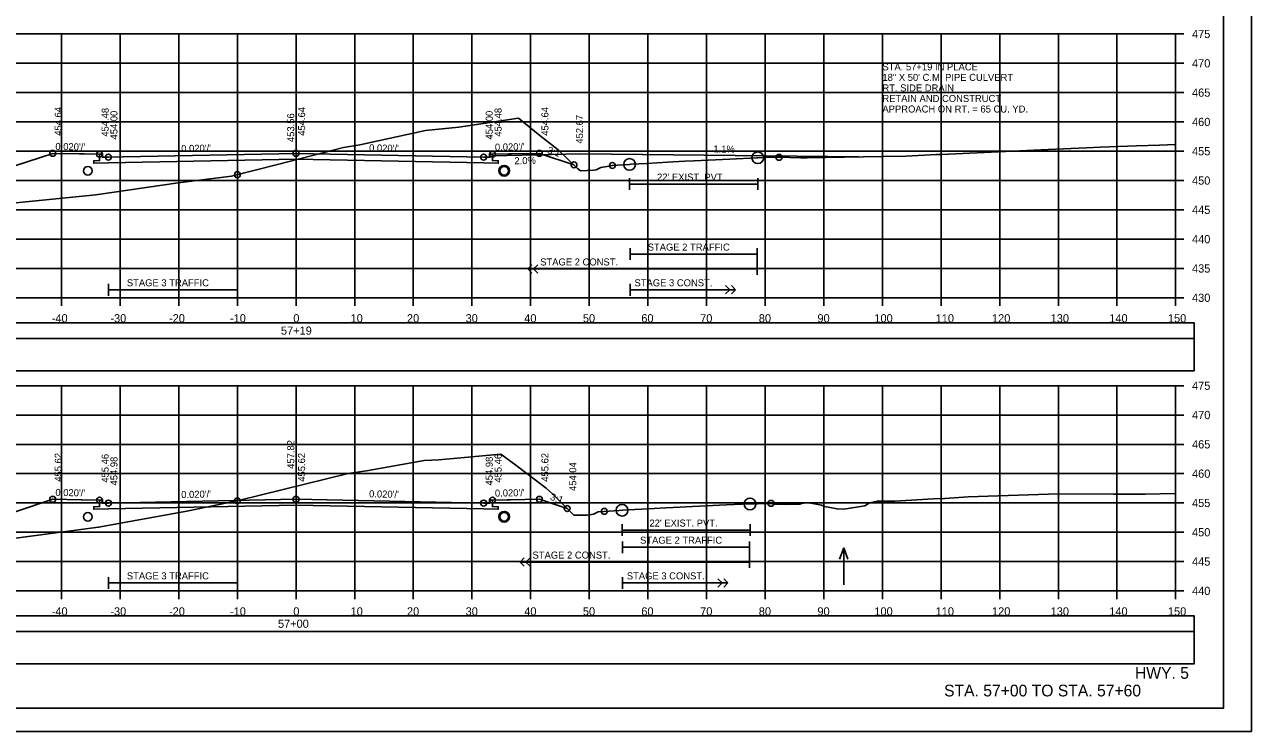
# Model space of a CAD drawing. Extents: x 1371057 to 1372761, y 380005 to 390517.
# Drawn here: x 1371514.6 to 1371723.8, y 384058.5 to 384179.1 of the extents above; entities that cross this region are included whole.
import ezdxf

# ---------------------------------------------------------------- set-up
doc = ezdxf.new("R2010")
doc.units = 0
for name, color, linetype in [('R_Alt Surface', 7, 'Continuous'), ('R_Axis', 7, 'Continuous'), ('R_Axis Annot', 7, 'Continuous'), ('R_Border', 7, 'Continuous'), ('R_Detour', 7, 'Continuous'), ('R_Dimension', 7, 'Continuous'), ('R_Draft', 7, 'Continuous'), ('R_Drive', 7, 'Continuous'), ('R_Exist Surface', 7, 'Continuous'), ('R_Fin Surface', 7, 'Continuous'), ('R_Grid', 7, 'Continuous'), ('R_No Plot', 7, 'Continuous'), ('R_Striping', 7, 'Continuous'), ('R_Water', 7, 'Continuous'), ('R_Water Annot', 7, 'Continuous'), ('R_Xsect Elev', 7, 'Continuous'), ('R_Xsect Slope', 7, 'Continuous')]:
    doc.layers.add(name, color=color, linetype=linetype)

msp = doc.modelspace()

# ---------------------------------------------------------------- linework, layer by layer
at = {"layer": 'R_Alt Surface'}
for points in [[(1371594.37, 384156.96), (1371594.37, 384155.88), (1371595.37, 384155.86), (1371595.37, 384155.43), (1371592.87, 384155.48), (1371560.87, 384156.12), (1371528.87, 384155.48), (1371526.37, 384155.43), (1371526.37, 384155.86), (1371527.37, 384155.88), (1371527.37, 384156.96)], [(1371617.75, 384152.87), (1371617.75, 384150.87)], [(1371639.62, 384152.87), (1371639.62, 384150.87)], [(1371617.75, 384151.87), (1371639.62, 384151.87)], [(1371594.37, 384097.94), (1371594.37, 384096.86), (1371595.37, 384096.84), (1371595.37, 384096.41), (1371592.87, 384096.46), (1371560.87, 384097.1), (1371528.87, 384096.46), (1371526.37, 384096.41), (1371526.37, 384096.84), (1371527.37, 384096.86), (1371527.37, 384097.94)], [(1371616.47, 384093.85), (1371616.47, 384091.85)], [(1371616.47, 384092.85), (1371638.29, 384092.85)], [(1371638.29, 384093.85), (1371638.29, 384091.85)]]:
    msp.add_lwpolyline(points, dxfattribs=at)
at = {"layer": 'R_Axis'}
for p, q in [((1371710.87, 384132.48), (1371710.87, 384177.48)), ((1371712.27, 384177.48), (1371710.87, 384177.48)), ((1371712.27, 384172.48), (1371710.87, 384172.48)), ((1371712.27, 384167.48), (1371710.87, 384167.48)), ((1371712.27, 384162.48), (1371710.87, 384162.48)), ((1371712.27, 384157.48), (1371710.87, 384157.48)), ((1371712.27, 384152.48), (1371710.87, 384152.48)), ((1371712.27, 384147.48), (1371710.87, 384147.48)), ((1371712.27, 384142.48), (1371710.87, 384142.48)), ((1371712.27, 384137.48), (1371710.87, 384137.48)), ((1371410.87, 384132.48), (1371710.87, 384132.48)), ((1371520.87, 384131.08), (1371520.87, 384132.48)), ((1371530.87, 384131.08), (1371530.87, 384132.48)), ((1371540.87, 384131.08), (1371540.87, 384132.48)), ((1371550.87, 384131.08), (1371550.87, 384132.48)), ((1371560.87, 384131.08), (1371560.87, 384132.48)), ((1371570.87, 384131.08), (1371570.87, 384132.48)), ((1371580.87, 384131.08), (1371580.87, 384132.48)), ((1371590.87, 384131.08), (1371590.87, 384132.48)), ((1371600.87, 384131.08), (1371600.87, 384132.48)), ((1371610.87, 384131.08), (1371610.87, 384132.48)), ((1371620.87, 384131.08), (1371620.87, 384132.48)), ((1371630.87, 384131.08), (1371630.87, 384132.48)), ((1371640.87, 384131.08), (1371640.87, 384132.48)), ((1371650.87, 384131.08), (1371650.87, 384132.48)), ((1371660.87, 384131.08), (1371660.87, 384132.48)), ((1371670.87, 384131.08), (1371670.87, 384132.48)), ((1371680.87, 384131.08), (1371680.87, 384132.48)), ((1371690.87, 384131.08), (1371690.87, 384132.48)), ((1371700.87, 384131.08), (1371700.87, 384132.48)), ((1371710.87, 384131.08), (1371710.87, 384132.48)), ((1371712.27, 384132.48), (1371710.87, 384132.48)), ((1371710.87, 384082.48), (1371710.87, 384117.48)), ((1371712.27, 384117.48), (1371710.87, 384117.48)), ((1371712.27, 384112.48), (1371710.87, 384112.48)), ((1371712.27, 384107.48), (1371710.87, 384107.48)), ((1371712.27, 384102.48), (1371710.87, 384102.48)), ((1371712.27, 384097.48), (1371710.87, 384097.48)), ((1371712.27, 384092.48), (1371710.87, 384092.48)), ((1371712.27, 384087.48), (1371710.87, 384087.48)), ((1371410.87, 384082.48), (1371710.87, 384082.48)), ((1371520.87, 384081.08), (1371520.87, 384082.48)), ((1371530.87, 384081.08), (1371530.87, 384082.48)), ((1371540.87, 384081.08), (1371540.87, 384082.48)), ((1371550.87, 384081.08), (1371550.87, 384082.48)), ((1371560.87, 384081.08), (1371560.87, 384082.48)), ((1371570.87, 384081.08), (1371570.87, 384082.48)), ((1371580.87, 384081.08), (1371580.87, 384082.48)), ((1371590.87, 384081.08), (1371590.87, 384082.48)), ((1371600.87, 384081.08), (1371600.87, 384082.48)), ((1371610.87, 384081.08), (1371610.87, 384082.48)), ((1371620.87, 384081.08), (1371620.87, 384082.48)), ((1371630.87, 384081.08), (1371630.87, 384082.48)), ((1371640.87, 384081.08), (1371640.87, 384082.48)), ((1371650.87, 384081.08), (1371650.87, 384082.48)), ((1371660.87, 384081.08), (1371660.87, 384082.48)), ((1371670.87, 384081.08), (1371670.87, 384082.48)), ((1371680.87, 384081.08), (1371680.87, 384082.48)), ((1371690.87, 384081.08), (1371690.87, 384082.48)), ((1371700.87, 384081.08), (1371700.87, 384082.48)), ((1371710.87, 384081.08), (1371710.87, 384082.48)), ((1371712.27, 384082.48), (1371710.87, 384082.48))]:
    msp.add_line(p, q, dxfattribs=at)
at = {"layer": 'R_Border'}
for q in [(1371719.05, 384267.94), (1371402.87, 384062.48)]:
    msp.add_line((1371719.05, 384062.48), q, dxfattribs=at)
at = {"layer": 'R_Detour'}
for points in [[(1371407.72, 384125.53), (1371714.03, 384125.53), (1371714.03, 384128.23), (1371407.72, 384128.23)], [(1371407.72, 384075.53), (1371714.03, 384075.53), (1371714.03, 384078.23), (1371407.72, 384078.23)]]:
    msp.add_lwpolyline(points, close=True, dxfattribs=at)
at = {"layer": 'R_Dimension'}
for points in [[(1371407.72, 384120.01), (1371714.03, 384120.01), (1371714.03, 384125.53), (1371407.72, 384125.53)], [(1371407.72, 384070.01), (1371714.03, 384070.01), (1371714.03, 384075.53), (1371407.72, 384075.53)]]:
    msp.add_lwpolyline(points, close=True, dxfattribs=at)
at = {"layer": 'R_Drive'}
for p, q in [((1371593.87, 384156.46), (1371594.37, 384156.71)), ((1371594.37, 384156.71), (1371609.37, 384157.01)), ((1371609.37, 384157.01), (1371656.87, 384156.5))]:
    msp.add_line(p, q, dxfattribs=at)
at = {"layer": 'R_Exist Surface'}
for points in [[(1371506.8, 384148.05), (1371526.72, 384150.04), (1371540.78, 384152.1), (1371549.85, 384153.22), (1371557.69, 384155.23), (1371568.96, 384158.09), (1371571.75, 384158.57), (1371582.96, 384161.02), (1371588.64, 384161.61), (1371598.8, 384163.14), (1371602.43, 384160.17), (1371605.58, 384157.72), (1371608.88, 384154.56), (1371609.36, 384154.13), (1371611.64, 384154.27), (1371612.08, 384154.31), (1371612.39, 384154.46), (1371612.87, 384154.73), (1371613.89, 384154.87), (1371614.82, 384155.05), (1371615.69, 384155.1), (1371617.75, 384155.23), (1371617.94, 384155.25), (1371620.7, 384155.41), (1371624.22, 384155.62), (1371627.18, 384155.77), (1371628.71, 384155.84), (1371628.71, 384155.84), (1371634.85, 384156.15), (1371639.48, 384156.36), (1371639.62, 384156.37), (1371641.03, 384156.39), (1371643.23, 384156.44), (1371646.88, 384156.35), (1371648.04, 384156.35), (1371660.85, 384156.58), (1371664.91, 384156.64), (1371670.1, 384156.9), (1371670.93, 384156.91), (1371689.11, 384157.77), (1371695.68, 384158.08), (1371698, 384158.19), (1371704.22, 384158.42), (1371708.11, 384158.54), (1371710.87, 384158.6)], [(1371502.88, 384090.13), (1371515.17, 384091.76), (1371527.21, 384093.34), (1371542.25, 384096.09), (1371547.76, 384097.2), (1371551.31, 384097.94), (1371569.74, 384102.49), (1371572.88, 384102.97), (1371582.7, 384104.72), (1371585.21, 384104.86), (1371595.82, 384105.82), (1371598.34, 384103.9), (1371603.55, 384099.98), (1371604.67, 384098.97), (1371608.22, 384095.41), (1371608.77, 384095.4), (1371610.51, 384095.41), (1371611.62, 384095.59), (1371612.4, 384095.96), (1371613.44, 384096.05), (1371615.96, 384096.21), (1371616.47, 384096.24), (1371621.95, 384096.54), (1371623.91, 384096.65), (1371626.37, 384096.77), (1371627.33, 384096.81), (1371627.33, 384096.81), (1371630.81, 384096.98), (1371634.25, 384097.14), (1371638.29, 384097.31), (1371639.57, 384097.34), (1371641.87, 384097.41), (1371642.32, 384097.3), (1371644.27, 384097.21), (1371645.65, 384097.29), (1371646.78, 384097.29), (1371646.91, 384097.35), (1371647.19, 384097.41), (1371647.76, 384097.49), (1371648.33, 384097.5), (1371650.5, 384097.09), (1371650.99, 384096.87), (1371653.14, 384096.47), (1371654.27, 384096.43), (1371657.89, 384097.01), (1371658.66, 384097.51), (1371660.01, 384097.79), (1371663, 384097.79), (1371669.56, 384098.18), (1371671.49, 384098.26), (1371675.49, 384098.5), (1371690.9, 384099.02), (1371700.21, 384098.99), (1371705.68, 384098.99), (1371710.87, 384099.1)]]:
    msp.add_lwpolyline(points, dxfattribs=at)
at = {"layer": 'R_Fin Surface'}
for points in [[(1371512.94, 384154.97), (1371519.37, 384157.12), (1371523.9, 384157.03), (1371524.37, 384157.02), (1371524.8, 384157.01), (1371527.37, 384156.96), (1371527.65, 384156.96), (1371527.87, 384156.96), (1371527.87, 384156.76), (1371527.88, 384156.46), (1371528.76, 384156.47), (1371528.87, 384156.48), (1371531.39, 384156.53), (1371560.87, 384157.12), (1371560.88, 384157.12), (1371592.87, 384156.48), (1371592.91, 384156.48), (1371593.87, 384156.46), (1371593.87, 384156.78), (1371593.87, 384156.96), (1371594.07, 384156.96), (1371594.37, 384156.96), (1371597.18, 384157.01), (1371597.37, 384157.02), (1371597.58, 384157.02), (1371602.37, 384157.12), (1371608.27, 384155.15)], [(1371490.76, 384088.56), (1371503.27, 384092.73), (1371506.51, 384093.81), (1371519.37, 384098.1), (1371524.21, 384098), (1371524.37, 384098), (1371527.37, 384097.94), (1371527.57, 384097.94), (1371527.87, 384097.94), (1371527.88, 384097.44), (1371528.85, 384097.46), (1371528.87, 384097.46), (1371560.87, 384098.1), (1371590.06, 384097.51), (1371592.87, 384097.46), (1371593.87, 384097.44), (1371593.87, 384097.94), (1371594.1, 384097.94), (1371594.37, 384097.94), (1371596.9, 384097.99), (1371597.37, 384098), (1371602.37, 384098.1), (1371604.72, 384097.31), (1371607.11, 384096.52)]]:
    msp.add_lwpolyline(points, dxfattribs=at)
at = {"layer": 'R_Grid'}
for p, q in [((1371410.87, 384177.48), (1371710.87, 384177.48)), ((1371520.87, 384132.48), (1371520.87, 384177.48)), ((1371530.87, 384132.48), (1371530.87, 384177.48)), ((1371540.87, 384132.48), (1371540.87, 384177.48)), ((1371550.87, 384132.48), (1371550.87, 384177.48)), ((1371560.87, 384132.48), (1371560.87, 384177.48)), ((1371570.87, 384132.48), (1371570.87, 384177.48)), ((1371580.87, 384132.48), (1371580.87, 384177.48)), ((1371590.87, 384132.48), (1371590.87, 384177.48)), ((1371600.87, 384132.48), (1371600.87, 384177.48)), ((1371610.87, 384132.48), (1371610.87, 384177.48)), ((1371620.87, 384132.48), (1371620.87, 384177.48)), ((1371630.87, 384132.48), (1371630.87, 384177.48)), ((1371640.87, 384132.48), (1371640.87, 384177.48)), ((1371650.87, 384132.48), (1371650.87, 384177.48)), ((1371660.87, 384132.48), (1371660.87, 384177.48)), ((1371670.87, 384132.48), (1371670.87, 384177.48)), ((1371680.87, 384132.48), (1371680.87, 384177.48)), ((1371690.87, 384132.48), (1371690.87, 384177.48)), ((1371700.87, 384132.48), (1371700.87, 384177.48)), ((1371710.87, 384132.48), (1371710.87, 384177.48)), ((1371410.87, 384172.48), (1371710.87, 384172.48)), ((1371410.87, 384167.48), (1371710.87, 384167.48)), ((1371410.87, 384162.48), (1371710.87, 384162.48)), ((1371410.87, 384157.48), (1371710.87, 384157.48)), ((1371410.87, 384152.48), (1371710.87, 384152.48)), ((1371410.87, 384147.48), (1371710.87, 384147.48)), ((1371410.87, 384142.48), (1371710.87, 384142.48)), ((1371410.87, 384137.48), (1371710.87, 384137.48)), ((1371410.87, 384132.48), (1371710.87, 384132.48)), ((1371410.87, 384117.48), (1371710.87, 384117.48)), ((1371520.87, 384082.48), (1371520.87, 384117.48)), ((1371530.87, 384082.48), (1371530.87, 384117.48)), ((1371540.87, 384082.48), (1371540.87, 384117.48)), ((1371550.87, 384082.48), (1371550.87, 384117.48)), ((1371560.87, 384082.48), (1371560.87, 384117.48)), ((1371570.87, 384082.48), (1371570.87, 384117.48)), ((1371580.87, 384082.48), (1371580.87, 384117.48)), ((1371590.87, 384082.48), (1371590.87, 384117.48)), ((1371600.87, 384082.48), (1371600.87, 384117.48)), ((1371610.87, 384082.48), (1371610.87, 384117.48)), ((1371620.87, 384082.48), (1371620.87, 384117.48)), ((1371630.87, 384082.48), (1371630.87, 384117.48)), ((1371640.87, 384082.48), (1371640.87, 384117.48)), ((1371650.87, 384082.48), (1371650.87, 384117.48)), ((1371660.87, 384082.48), (1371660.87, 384117.48)), ((1371670.87, 384082.48), (1371670.87, 384117.48)), ((1371680.87, 384082.48), (1371680.87, 384117.48)), ((1371690.87, 384082.48), (1371690.87, 384117.48)), ((1371700.87, 384082.48), (1371700.87, 384117.48)), ((1371710.87, 384082.48), (1371710.87, 384117.48)), ((1371410.87, 384112.48), (1371710.87, 384112.48)), ((1371410.87, 384107.48), (1371710.87, 384107.48)), ((1371410.87, 384102.48), (1371710.87, 384102.48)), ((1371410.87, 384097.48), (1371710.87, 384097.48)), ((1371410.87, 384092.48), (1371710.87, 384092.48)), ((1371410.87, 384087.48), (1371710.87, 384087.48)), ((1371410.87, 384082.48), (1371710.87, 384082.48))]:
    msp.add_line(p, q, dxfattribs=at)
at = {"layer": 'R_No Plot'}
msp.add_line((1371390.47, 384058.5), (1371723.8, 384058.5), dxfattribs=at)
for points in [[(1371390.46, 384271.84), (1371723.8, 384271.84), (1371723.8, 384058.5), (1371390.46, 384058.5)], [(1371636.79, 384267.94), (1371656.41, 384267.94), (1371656.41, 384258.06), (1371672.52, 384258.06), (1371695.72, 384258.06), (1371695.84, 384229.9), (1371719.05, 384229.9), (1371719.05, 384062.48), (1371402.87, 384062.48), (1371402.87, 384267.94)]]:
    msp.add_lwpolyline(points, close=True, dxfattribs=at)
for centre, radius in [((1371519.37, 384157.12), 0.5), ((1371527.37, 384156.96), 0.5), ((1371560.87, 384157.12), 0.5), ((1371594.37, 384156.96), 0.5), ((1371602.37, 384157.12), 0.5), ((1371639.62, 384156.37), 1), ((1371528.87, 384156.48), 0.5), ((1371592.87, 384156.48), 0.5), ((1371596.37, 384154.15), 0.917), ((1371608.27, 384155.15), 0.5), ((1371614.82, 384155.05), 0.5), ((1371617.75, 384155.23), 1), ((1371643.23, 384156.44), 0.5), ((1371550.87, 384153.48), 0.5), ((1371519.37, 384098.1), 0.5), ((1371560.87, 384098.1), 0.5), ((1371602.37, 384098.1), 0.5), ((1371527.37, 384097.94), 0.5), ((1371528.87, 384097.46), 0.5), ((1371550.87, 384097.85), 0.5), ((1371592.87, 384097.46), 0.5), ((1371594.37, 384097.94), 0.5), ((1371607.11, 384096.52), 0.5), ((1371613.44, 384096.05), 0.5), ((1371616.47, 384096.24), 1), ((1371638.29, 384097.31), 1), ((1371641.87, 384097.41), 0.5), ((1371596.37, 384095.13), 0.917)]:
    msp.add_circle(centre, radius, dxfattribs=at)
at = {"layer": 'R_Striping'}
for p, q in [((1371617.87, 384140.93), (1371617.87, 384138.93)), ((1371639.5, 384140.93), (1371639.5, 384136.39)), ((1371617.87, 384139.93), (1371639.5, 384139.93)), ((1371600.38, 384137.39), (1371601.09, 384138.09)), ((1371600.38, 384137.39), (1371639.5, 384137.39)), ((1371601.09, 384136.68), (1371600.38, 384137.39)), ((1371601.38, 384137.39), (1371602.09, 384138.09)), ((1371602.09, 384136.68), (1371601.38, 384137.39)), ((1371528.87, 384134.84), (1371528.87, 384132.84)), ((1371550.87, 384134.84), (1371550.87, 384132.84)), ((1371617.83, 384134.84), (1371617.83, 384132.84)), ((1371634.83, 384133.84), (1371634.12, 384134.55)), ((1371635.83, 384133.84), (1371635.12, 384134.55)), ((1371550.87, 384133.84), (1371528.87, 384133.84)), ((1371617.83, 384133.84), (1371635.83, 384133.84)), ((1371634.12, 384133.14), (1371634.83, 384133.84)), ((1371635.12, 384133.14), (1371635.83, 384133.84)), ((1371616.57, 384090.93), (1371616.57, 384088.93)), ((1371638.2, 384090.93), (1371638.2, 384086.39)), ((1371599.08, 384087.39), (1371599.79, 384088.09)), ((1371600.08, 384087.39), (1371600.79, 384088.09)), ((1371616.57, 384089.93), (1371638.2, 384089.93)), ((1371599.08, 384087.39), (1371638.2, 384087.39)), ((1371599.79, 384086.68), (1371599.08, 384087.39)), ((1371600.79, 384086.68), (1371600.08, 384087.39)), ((1371528.87, 384084.84), (1371528.87, 384082.84)), ((1371550.87, 384083.84), (1371528.87, 384083.84)), ((1371550.87, 384084.84), (1371550.87, 384082.84)), ((1371616.53, 384084.84), (1371616.53, 384082.84)), ((1371616.53, 384083.84), (1371634.53, 384083.84)), ((1371616.56, 384083.84), (1371626.56, 384083.84)), ((1371633.53, 384083.84), (1371632.82, 384084.55)), ((1371632.82, 384083.14), (1371633.53, 384083.84)), ((1371634.53, 384083.84), (1371633.82, 384084.55)), ((1371633.82, 384083.14), (1371634.53, 384083.84))]:
    msp.add_line(p, q, dxfattribs=at)
at = {"layer": 'R_Water'}
for centre in [(1371525.37, 384154.15), (1371596.37, 384154.15), (1371525.37, 384095.11), (1371596.37, 384095.13)]:
    msp.add_circle(centre, 0.75, dxfattribs=at)
at = {"layer": 'R_Water Annot'}
for p, q in [((1371654.27, 384089.8), (1371653.57, 384087.88)), ((1371654.27, 384083.52), (1371654.27, 384089.8)), ((1371654.27, 384089.8), (1371654.97, 384087.88))]:
    msp.add_line(p, q, dxfattribs=at)
at = {"layer": 'R_Xsect Elev'}
for p, q in [((1371560.87, 384156.04), (1371560.87, 384166.04)), ((1371560.87, 384100.3), (1371560.87, 384110.3))]:
    msp.add_line(p, q, dxfattribs=at)

# ---------------------------------------------------------------- texts
at = {"layer": 'R_Axis Annot'}
for s, p in [('475', (1371713.67, 384176.78)), ('470', (1371713.67, 384171.78)), ('465', (1371713.67, 384166.78)), ('460', (1371713.67, 384161.78)), ('455', (1371713.67, 384156.78)), ('450', (1371713.67, 384151.78)), ('445', (1371713.67, 384146.78)), ('440', (1371713.67, 384141.78)), ('435', (1371713.67, 384136.78)), ('430', (1371713.67, 384131.78)), ('-40', (1371519.21, 384128.28)), ('-30', (1371529.21, 384128.28)), ('-20', (1371539.21, 384128.28)), ('-10', (1371549.61, 384128.28)), ('0', (1371560.41, 384128.28)), ('10', (1371570.18, 384128.28)), ('20', (1371579.79, 384128.28)), ('30', (1371589.79, 384128.28)), ('40', (1371599.79, 384128.28)), ('50', (1371609.79, 384128.28)), ('60', (1371619.75, 384128.28)), ('70', (1371629.79, 384128.28)), ('80', (1371639.79, 384128.28)), ('90', (1371649.79, 384128.28)), ('100', (1371659.5, 384128.28)), ('110', (1371669.95, 384128.28)), ('120', (1371679.56, 384128.28)), ('130', (1371689.56, 384128.28)), ('140', (1371699.56, 384128.28)), ('150', (1371709.56, 384128.28)), ('57+19', (1371558.3, 384126.18)), ('475', (1371713.67, 384116.78)), ('470', (1371713.67, 384111.78)), ('465', (1371713.67, 384106.78)), ('460', (1371713.67, 384101.78)), ('455', (1371713.67, 384096.78)), ('450', (1371713.67, 384091.78)), ('445', (1371713.67, 384086.78)), ('440', (1371713.67, 384081.78)), ('-40', (1371519.21, 384078.28)), ('-30', (1371529.21, 384078.28)), ('-20', (1371539.21, 384078.28)), ('-10', (1371549.61, 384078.28)), ('0', (1371560.41, 384078.28)), ('10', (1371570.18, 384078.28)), ('20', (1371579.79, 384078.28)), ('30', (1371589.79, 384078.28)), ('40', (1371599.79, 384078.28)), ('50', (1371609.79, 384078.28)), ('60', (1371619.75, 384078.28)), ('70', (1371629.79, 384078.28)), ('80', (1371639.79, 384078.28)), ('90', (1371649.79, 384078.28)), ('100', (1371659.5, 384078.28)), ('110', (1371669.95, 384078.28)), ('120', (1371679.56, 384078.28)), ('130', (1371689.56, 384078.28)), ('140', (1371699.56, 384078.28)), ('150', (1371709.56, 384078.28)), ('57+00', (1371557.79, 384076.18))]:
    msp.add_text(s, height=1.4, dxfattribs=at).set_placement(p)
at = {"layer": 'R_Draft'}
for s, p in [('HWY. 5', (1371703.93, 384067.48)), ('STA. 57+00 TO STA. 57+60', (1371671.38, 384064.48))]:
    msp.add_text(s, height=2, dxfattribs=at).set_placement(p)
at = {"layer": 'R_Striping'}
for s, p in [('STAGE 2 TRAFFIC', (1371620.84, 384140.53)), ('STAGE 2 CONST.', (1371602.51, 384137.99)), ('STAGE 3 TRAFFIC', (1371532.02, 384134.44)), ('STAGE 3 CONST.', (1371618.59, 384134.44)), ('STAGE 2 TRAFFIC', (1371619.54, 384090.53)), ('STAGE 2 CONST.', (1371601.2, 384087.99)), ('STAGE 3 TRAFFIC', (1371532.02, 384084.44)), ('STAGE 3 CONST.', (1371617.28, 384084.44))]:
    msp.add_text(s, height=1.2, dxfattribs=at).set_placement(p)
at = {"layer": 'R_Water'}
for p in [(1371622.44, 384152.47), (1371621.14, 384093.45)]:
    msp.add_text("22' EXIST. PVT.", height=1.2, dxfattribs=at).set_placement(p)
at = {"layer": 'R_Water Annot'}
for s, p in [('STA. 57+19 IN PLACE', (1371660.87, 384171.28)), ('18" X 50\' C.M. PIPE CULVERT', (1371660.87, 384169.48)), ('RT. SIDE DRAIN', (1371660.87, 384167.68)), ('RETAIN AND CONSTRUCT', (1371660.87, 384165.88)), ('APPROACH ON RT. = 65 CU. YD.', (1371660.87, 384164.08))]:
    msp.add_text(s, height=1.2, dxfattribs=at).set_placement(p)
at = {"layer": 'R_Xsect Elev'}
for s, rotation, p in [('454.64', 90, (1371520.92, 384160.12)), ('454.48', 90, (1371528.92, 384159.96)), ('454.00', 90, (1371530.42, 384159.48)), ('453.56', 90, (1371560.57, 384159.04)), ('454.64', 90, (1371562.42, 384160.12)), ('454.00', 90, (1371594.42, 384159.48)), ('454.48', 90, (1371595.92, 384159.96)), ('454.64', 90, (1371603.92, 384160.12)), ('452.67', 90, (1371609.82, 384158.77)), ('1.1%', 359.3946, (1371632.04, 384157.27)), ('2.0%', 1.1458, (1371598.12, 384155.25)), ('457.82', 90, (1371560.57, 384103.3)), ('455.62', 90, (1371520.92, 384101.1)), ('455.46', 90, (1371528.92, 384100.94)), ('454.98', 90, (1371530.42, 384100.46)), ('455.62', 90, (1371562.42, 384101.1)), ('454.98', 90, (1371594.42, 384100.46)), ('455.46', 90, (1371595.92, 384100.94)), ('455.62', 90, (1371603.92, 384101.1)), ('454.04', 90, (1371608.66, 384099.52))]:
    msp.add_text(s, height=1.2, rotation=rotation, dxfattribs=at).set_placement(p)
at = {"layer": 'R_Xsect Slope'}
for s, rotation, p in [("0.020'/'", 358.8543, (1371519.82, 384157.71)), ("0.020'/'", 1.1457, (1371541.3, 384157.33)), ("0.020'/'", 358.8543, (1371573.32, 384157.47)), ("0.020'/'", 1.1458, (1371594.8, 384157.57)), ('3:1', 341.5595, (1371603.61, 384157.18)), ("0.020'/'", 358.8544, (1371519.82, 384098.69)), ("0.020'/'", 1.1458, (1371541.3, 384098.31)), ("0.020'/'", 358.8542, (1371573.32, 384098.45)), ("0.020'/'", 1.1456, (1371594.8, 384098.55)), ('3:1', 341.5635, (1371604.11, 384098.04))]:
    msp.add_text(s, height=1.2, rotation=rotation, dxfattribs=at).set_placement(p)

doc.saveas('drawing.dxf')
